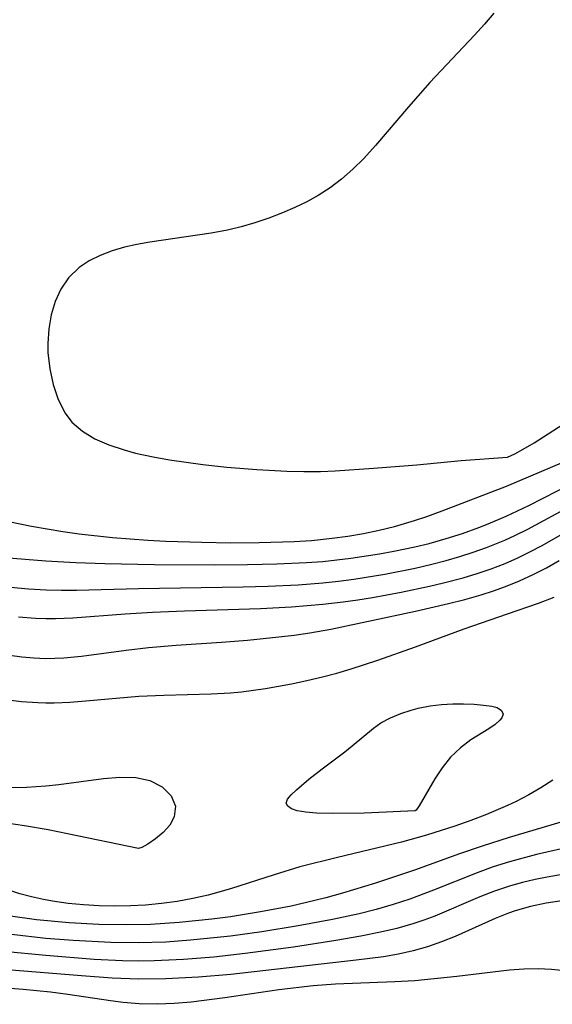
# Model space of a CAD drawing. Header units: metres. Extents: x 1073367 to 1082519, y 1569854 to 1574957.
# Tile 880 of 1056: x 1080206 to 1080263, y 1572272 to 1572379. Entities that reach past the tile are written whole.
import ezdxf

# ---------------------------------------------------------------- set-up
doc = ezdxf.new("R2010")
doc.units = ezdxf.units.M
doc.layers.add('CGG_CurvaNivelLidar_v1', color=253, linetype='Continuous', lineweight=30)

msp = doc.modelspace()

# ---------------------------------------------------------------- linework, layer by layer
at = {"layer": 'CGG_CurvaNivelLidar_v1'}
for p, q in [((1080257.0087, 1572379.5248, 75), (1080255.9883, 1572378.3255, 75)), ((1080255.9883, 1572378.3255, 75), (1080254.9259, 1572377.1506, 75)), ((1080254.9259, 1572377.1506, 75), (1080250.0799, 1572372.0052, 75)), ((1080250.0799, 1572372.0052, 75), (1080247.7722, 1572369.3802, 75)), ((1080247.7722, 1572369.3802, 75), (1080244.1929, 1572365.182, 75)), ((1080244.1929, 1572365.182, 75), (1080242.9219, 1572363.7911, 75)), ((1080242.9219, 1572363.7911, 75), (1080241.7481, 1572362.6309, 75)), ((1080241.7481, 1572362.6309, 75), (1080240.509, 1572361.5512, 75)), ((1080240.509, 1572361.5512, 75), (1080239.2775, 1572360.6266, 75)), ((1080239.2775, 1572360.6266, 75), (1080237.9822, 1572359.7914, 75)), ((1080237.9822, 1572359.7914, 75), (1080236.7349, 1572359.1001, 75)), ((1080235.4461, 1572358.4751, 75), (1080234.1242, 1572357.906, 75)), ((1080236.7349, 1572359.1001, 75), (1080235.4461, 1572358.4751, 75)), ((1080232.6256, 1572357.3325, 75), (1080231.0987, 1572356.821, 75)), ((1080234.1242, 1572357.906, 75), (1080232.6256, 1572357.3325, 75)), ((1080229.6314, 1572356.3993, 75), (1080228.1433, 1572356.0434, 75)), ((1080231.0987, 1572356.821, 75), (1080229.6314, 1572356.3993, 75)), ((1080226.3779, 1572355.7104, 75), (1080219.7227, 1572354.7331, 75)), ((1080228.1433, 1572356.0434, 75), (1080226.3779, 1572355.7104, 75)), ((1080216.9968, 1572354.177, 75), (1080215.6443, 1572353.7788, 75)), ((1080218.3385, 1572354.4821, 75), (1080216.9968, 1572354.177, 75)), ((1080219.7227, 1572354.7331, 75), (1080218.3385, 1572354.4821, 75)), ((1080214.361, 1572353.2891, 75), (1080213.1671, 1572352.6953, 75)), ((1080215.6443, 1572353.7788, 75), (1080214.361, 1572353.2891, 75)), ((1080212.0878, 1572351.9799, 75), (1080210.9145, 1572350.8522, 75)), ((1080213.1671, 1572352.6953, 75), (1080212.0878, 1572351.9799, 75)), ((1080210.9145, 1572350.8522, 75), (1080210.1023, 1572349.6499, 75)), ((1080210.1023, 1572349.6499, 75), (1080209.491, 1572348.3043, 75)), ((1080209.491, 1572348.3043, 75), (1080209.0552, 1572346.8568, 75)), ((1080209.0552, 1572346.8568, 75), (1080208.7827, 1572345.3422, 75)), ((1080208.7827, 1572345.3422, 75), (1080208.6732, 1572343.7421, 75)), ((1080208.6732, 1572343.7421, 75), (1080208.6744, 1572343.3355, 75)), ((1080208.6744, 1572343.3355, 75), (1080208.694, 1572342.7812, 75)), ((1080208.694, 1572342.7812, 75), (1080208.8844, 1572341.0186, 75)), ((1080208.8844, 1572341.0186, 75), (1080209.2554, 1572339.3066, 75)), ((1080209.2554, 1572339.3066, 75), (1080209.8055, 1572337.6912, 75)), ((1080209.8055, 1572337.6912, 75), (1080210.5525, 1572336.227, 75)), ((1080210.5525, 1572336.227, 75), (1080211.2814, 1572335.2545, 75)), ((1080211.2814, 1572335.2545, 75), (1080212.4246, 1572334.2559, 75)), ((1080261.3744, 1572332.9825, 75), (1080265.5465, 1572335.6676, 75)), ((1080212.4246, 1572334.2559, 75), (1080213.7857, 1572333.4509, 75)), ((1080213.7857, 1572333.4509, 75), (1080215.3067, 1572332.7918, 75)), ((1080215.3067, 1572332.7918, 75), (1080216.9433, 1572332.2425, 75)), ((1080260.2114, 1572332.3032, 75), (1080261.3744, 1572332.9825, 75)), ((1080216.9433, 1572332.2425, 75), (1080218.1889, 1572331.8979, 75)), ((1080218.1889, 1572331.8979, 75), (1080220.0901, 1572331.472, 75)), ((1080258.3962, 1572328.3245, 74.5), (1080266.3039, 1572331.6732, 74.5)), ((1080258.5, 1572331.4608, 75), (1080259.2973, 1572331.8169, 75)), ((1080259.2973, 1572331.8169, 75), (1080260.2114, 1572332.3032, 75)), ((1080220.0901, 1572331.472, 75), (1080221.8595, 1572331.1549, 75)), ((1080221.8595, 1572331.1549, 75), (1080225.4783, 1572330.6551, 75)), ((1080225.4783, 1572330.6551, 75), (1080228.0949, 1572330.3758, 75)), ((1080243.9812, 1572330.2423, 75), (1080248.6846, 1572330.6184, 75)), ((1080248.6846, 1572330.6184, 75), (1080253.4575, 1572331.0785, 75)), ((1080253.4575, 1572331.0785, 75), (1080258.5, 1572331.4608, 75)), ((1080228.0949, 1572330.3758, 75), (1080231.3182, 1572330.1084, 75)), ((1080231.3182, 1572330.1084, 75), (1080234.5831, 1572329.9281, 75)), ((1080234.5831, 1572329.9281, 75), (1080236.4106, 1572329.8885, 75)), ((1080236.4106, 1572329.8885, 75), (1080238.2311, 1572329.9081, 75)), ((1080238.2311, 1572329.9081, 75), (1080239.8335, 1572329.9801, 75)), ((1080239.8335, 1572329.9801, 75), (1080243.9812, 1572330.2423, 75)), ((1080260.8002, 1572326.2232, 74), (1080265.4793, 1572328.5849, 74)), ((1080251.4173, 1572325.6434, 74.5), (1080258.3962, 1572328.3245, 74.5)), ((1080260.6909, 1572323.6488, 73.5), (1080265.5078, 1572326.2468, 73.5)), ((1080200.6438, 1572325.2505, 74.5), (1080206.9143, 1572323.9841, 74.5)), ((1080249.7383, 1572325.0343, 74.5), (1080251.4173, 1572325.6434, 74.5)), ((1080258.3352, 1572325.0465, 74), (1080260.8002, 1572326.2232, 74)), ((1080246.2345, 1572323.9461, 74.5), (1080248.4302, 1572324.5975, 74.5)), ((1080248.4302, 1572324.5975, 74.5), (1080249.7383, 1572325.0343, 74.5)), ((1080255.399, 1572323.8261, 74), (1080256.3985, 1572324.2196, 74)), ((1080256.3985, 1572324.2196, 74), (1080258.3352, 1572325.0465, 74)), ((1080262.1632, 1572321.8512, 73), (1080267.0641, 1572324.6558, 73)), ((1080206.9143, 1572323.9841, 74.5), (1080210.3088, 1572323.3982, 74.5)), ((1080210.3088, 1572323.3982, 74.5), (1080212.0931, 1572323.1461, 74.5)), ((1080212.0931, 1572323.1461, 74.5), (1080215.6766, 1572322.74, 74.5)), ((1080241.207, 1572322.9007, 74.5), (1080242.8977, 1572323.19, 74.5)), ((1080242.8977, 1572323.19, 74.5), (1080244.5747, 1572323.5361, 74.5)), ((1080244.5747, 1572323.5361, 74.5), (1080246.2345, 1572323.9461, 74.5)), ((1080251.8311, 1572322.6237, 74), (1080253.6272, 1572323.1922, 74)), ((1080253.6272, 1572323.1922, 74), (1080255.399, 1572323.8261, 74)), ((1080259.2955, 1572322.9486, 73.5), (1080260.6909, 1572323.6488, 73.5)), ((1080215.6766, 1572322.74, 74.5), (1080219.5097, 1572322.4557, 74.5)), ((1080219.5097, 1572322.4557, 74.5), (1080221.4596, 1572322.3596, 74.5)), ((1080221.4596, 1572322.3596, 74.5), (1080225.3638, 1572322.2326, 74.5)), ((1080225.3638, 1572322.2326, 74.5), (1080228.5115, 1572322.1887, 74.5)), ((1080228.5115, 1572322.1887, 74.5), (1080231.5991, 1572322.2026, 74.5)), ((1080231.5991, 1572322.2026, 74.5), (1080235.3804, 1572322.32, 74.5)), ((1080235.3804, 1572322.32, 74.5), (1080237.263, 1572322.4409, 74.5)), ((1080237.263, 1572322.4409, 74.5), (1080239.5054, 1572322.6654, 74.5)), ((1080239.5054, 1572322.6654, 74.5), (1080241.207, 1572322.9007, 74.5)), ((1080248.4595, 1572321.7367, 74), (1080250.0141, 1572322.1173, 74)), ((1080250.0141, 1572322.1173, 74), (1080251.8311, 1572322.6237, 74)), ((1080256.2224, 1572321.6561, 73.5), (1080258.2104, 1572322.4533, 73.5)), ((1080258.2104, 1572322.4533, 73.5), (1080259.2955, 1572322.9486, 73.5)), ((1080241.5296, 1572320.508, 74), (1080244.636, 1572320.9777, 74)), ((1080244.636, 1572320.9777, 74), (1080246.1803, 1572321.2574, 74)), ((1080246.1803, 1572321.2574, 74), (1080248.4595, 1572321.7367, 74)), ((1080253.3171, 1572320.6787, 73.5), (1080254.7786, 1572321.1464, 73.5)), ((1080254.7786, 1572321.1464, 73.5), (1080256.2224, 1572321.6561, 73.5)), ((1080259.6298, 1572320.5506, 73), (1080260.9959, 1572321.2199, 73)), ((1080260.9959, 1572321.2199, 73), (1080262.1632, 1572321.8512, 73)), ((1080203.9708, 1572320.5918, 74), (1080208.4715, 1572320.2228, 74)), ((1080208.4715, 1572320.2228, 74), (1080211.7265, 1572320.0571, 74)), ((1080211.7265, 1572320.0571, 74), (1080214.8729, 1572319.9372, 74)), ((1080214.8729, 1572319.9372, 74), (1080220.2561, 1572319.8404, 74)), ((1080220.2561, 1572319.8404, 74), (1080226.7136, 1572319.789, 74)), ((1080230.3025, 1572319.8105, 74), (1080233.5076, 1572319.8815, 74)), ((1080233.5076, 1572319.8815, 74), (1080236.7113, 1572320.031, 74)), ((1080236.7113, 1572320.031, 74), (1080238.4978, 1572320.1675, 74)), ((1080238.4978, 1572320.1675, 74), (1080241.5296, 1572320.508, 74)), ((1080250.1688, 1572319.8155, 73.5), (1080251.8402, 1572320.2505, 73.5)), ((1080251.8402, 1572320.2505, 73.5), (1080253.3171, 1572320.6787, 73.5)), ((1080256.7402, 1572319.3728, 73), (1080258.2331, 1572319.943, 73)), ((1080258.2331, 1572319.943, 73), (1080259.6298, 1572320.5506, 73)), ((1080262.7194, 1572319.4703, 72.5), (1080264.1072, 1572320.2609, 72.5)), ((1080226.7136, 1572319.789, 74), (1080230.3025, 1572319.8105, 74)), ((1080245.1866, 1572318.7729, 73.5), (1080248.4835, 1572319.4238, 73.5)), ((1080248.4835, 1572319.4238, 73.5), (1080250.1688, 1572319.8155, 73.5)), ((1080253.6824, 1572318.3974, 73), (1080255.2216, 1572318.8607, 73)), ((1080255.2216, 1572318.8607, 73), (1080256.7402, 1572319.3728, 73)), ((1080261.2708, 1572318.7253, 72.5), (1080262.7194, 1572319.4703, 72.5)), ((1080235.7996, 1572317.6325, 73.5), (1080238.4972, 1572317.8404, 73.5)), ((1080238.4972, 1572317.8404, 73.5), (1080240.1747, 1572318.022, 73.5)), ((1080240.1747, 1572318.022, 73.5), (1080241.8474, 1572318.2407, 73.5)), ((1080241.8474, 1572318.2407, 73.5), (1080245.1866, 1572318.7729, 73.5)), ((1080250.0425, 1572317.4677, 73), (1080251.5706, 1572317.8342, 73)), ((1080251.5706, 1572317.8342, 73), (1080253.6824, 1572318.3974, 73)), ((1080258.2719, 1572317.4317, 72.5), (1080259.7874, 1572318.0454, 72.5)), ((1080259.7874, 1572318.0454, 72.5), (1080261.2708, 1572318.7253, 72.5)), ((1080204.6754, 1572317.3585, 73.5), (1080206.578, 1572317.1852, 73.5)), ((1080206.578, 1572317.1852, 73.5), (1080208.4834, 1572317.071, 73.5)), ((1080208.4834, 1572317.071, 73.5), (1080210.1429, 1572317.0292, 73.5)), ((1080210.1429, 1572317.0292, 73.5), (1080211.8036, 1572317.0341, 73.5)), ((1080211.8036, 1572317.0341, 73.5), (1080218.5039, 1572317.2227, 73.5)), ((1080218.5039, 1572317.2227, 73.5), (1080229.8488, 1572317.4001, 73.5)), ((1080229.8488, 1572317.4001, 73.5), (1080232.5222, 1572317.4767, 73.5)), ((1080232.5222, 1572317.4767, 73.5), (1080235.7996, 1572317.6325, 73.5)), ((1080243.8479, 1572316.2533, 73), (1080246.97, 1572316.8176, 73)), ((1080246.97, 1572316.8176, 73), (1080250.0425, 1572317.4677, 73)), ((1080255.645, 1572316.5446, 72.5), (1080256.9676, 1572316.9664, 72.5)), ((1080256.9676, 1572316.9664, 72.5), (1080258.2719, 1572317.4317, 72.5)), ((1080238.493, 1572315.5162, 73), (1080240.6732, 1572315.7742, 73)), ((1080240.6732, 1572315.7742, 73), (1080242.2626, 1572316.0007, 73)), ((1080242.2626, 1572316.0007, 73), (1080243.8479, 1572316.2533, 73)), ((1080248.5401, 1572314.7734, 72.5), (1080252.109, 1572315.5939, 72.5)), ((1080252.109, 1572315.5939, 72.5), (1080253.8863, 1572316.0461, 72.5)), ((1080253.8863, 1572316.0461, 72.5), (1080255.645, 1572316.5446, 72.5)), ((1080258.4945, 1572314.47, 72), (1080261.8662, 1572315.6565, 72)), ((1080261.8662, 1572315.6565, 72), (1080263.5699, 1572316.3062, 72)), ((1080217.0541, 1572314.4887, 73), (1080220.0373, 1572314.668, 73)), ((1080220.0373, 1572314.668, 73), (1080223.492, 1572314.8062, 73)), ((1080223.492, 1572314.8062, 73), (1080231.7408, 1572315.0674, 73)), ((1080231.7408, 1572315.0674, 73), (1080235.079, 1572315.2399, 73)), ((1080235.079, 1572315.2399, 73), (1080238.493, 1572315.5162, 73)), ((1080239.3446, 1572312.8337, 72.5), (1080248.5401, 1572314.7734, 72.5)), ((1080205.4948, 1572314.1462, 73), (1080207.341, 1572314.0132, 73)), ((1080207.341, 1572314.0132, 73), (1080208.4714, 1572313.9775, 73)), ((1080208.4714, 1572313.9775, 73), (1080209.5195, 1572313.9815, 73)), ((1080209.5195, 1572313.9815, 73), (1080211.3963, 1572314.0561, 73)), ((1080211.3963, 1572314.0561, 73), (1080217.0541, 1572314.4887, 73)), ((1080253.7904, 1572312.8713, 72), (1080258.4945, 1572314.47, 72)), ((1080235.393, 1572312.1908, 72.5), (1080237.0728, 1572312.4327, 72.5)), ((1080237.0728, 1572312.4327, 72.5), (1080239.3446, 1572312.8337, 72.5)), ((1080248.5278, 1572310.9096, 72), (1080253.7904, 1572312.8713, 72)), ((1080222.5767, 1572311.0977, 72.5), (1080227.4859, 1572311.4238, 72.5)), ((1080227.4859, 1572311.4238, 72.5), (1080230.3236, 1572311.6468, 72.5)), ((1080230.3236, 1572311.6468, 72.5), (1080233.7069, 1572311.9845, 72.5)), ((1080233.7069, 1572311.9845, 72.5), (1080235.393, 1572312.1908, 72.5)), ((1080212.3235, 1572309.8898, 72.5), (1080217.1817, 1572310.5613, 72.5)), ((1080217.1817, 1572310.5613, 72.5), (1080219.6026, 1572310.8468, 72.5)), ((1080219.6026, 1572310.8468, 72.5), (1080222.5767, 1572311.0977, 72.5)), ((1080244.4444, 1572309.4555, 72), (1080248.5278, 1572310.9096, 72)), ((1080204.5575, 1572310.0054, 72.5), (1080205.8588, 1572309.8252, 72.5)), ((1080205.8588, 1572309.8252, 72.5), (1080207.1634, 1572309.7055, 72.5)), ((1080207.1634, 1572309.7055, 72.5), (1080208.4703, 1572309.6546, 72.5)), ((1080208.4703, 1572309.6546, 72.5), (1080210.396, 1572309.712, 72.5)), ((1080210.396, 1572309.712, 72.5), (1080212.3235, 1572309.8898, 72.5)), ((1080241.5572, 1572308.5223, 72), (1080244.4444, 1572309.4555, 72)), ((1080240.0034, 1572308.0743, 72), (1080241.5572, 1572308.5223, 72)), ((1080235.0762, 1572306.9196, 72), (1080236.7619, 1572307.2727, 72)), ((1080236.7619, 1572307.2727, 72), (1080238.4396, 1572307.6646, 72)), ((1080238.4396, 1572307.6646, 72), (1080240.0034, 1572308.0743, 72)), ((1080228.4756, 1572305.9393, 72), (1080229.6683, 1572306.0547, 72)), ((1080229.6683, 1572306.0547, 72), (1080232.268, 1572306.4101, 72)), ((1080232.268, 1572306.4101, 72), (1080235.0762, 1572306.9196, 72)), ((1080204.0768, 1572305.2197, 72), (1080205.8382, 1572305.0087, 72)), ((1080205.8382, 1572305.0087, 72), (1080207.606, 1572304.886, 72)), ((1080209.3707, 1572304.8634, 72), (1080211.081, 1572304.9273, 72)), ((1080211.081, 1572304.9273, 72), (1080212.7936, 1572305.0472, 72)), ((1080212.7936, 1572305.0472, 72), (1080218.5402, 1572305.5512, 72)), ((1080218.5402, 1572305.5512, 72), (1080221.2652, 1572305.6797, 72)), ((1080221.2652, 1572305.6797, 72), (1080226.3956, 1572305.8118, 72)), ((1080226.3956, 1572305.8118, 72), (1080228.4756, 1572305.9393, 72)), ((1080207.606, 1572304.886, 72), (1080208.4664, 1572304.8618, 72)), ((1080208.4664, 1572304.8618, 72), (1080209.3707, 1572304.8634, 72)), ((1080246.9198, 1572303.6869, 71.5), (1080248.0661, 1572304.0583, 71.5)), ((1080248.0661, 1572304.0583, 71.5), (1080248.8089, 1572304.2527, 71.5)), ((1080248.8089, 1572304.2527, 71.5), (1080250.0987, 1572304.5055, 71.5)), ((1080250.0987, 1572304.5055, 71.5), (1080251.332, 1572304.6517, 71.5)), ((1080251.332, 1572304.6517, 71.5), (1080252.5542, 1572304.723, 71.5)), ((1080252.5542, 1572304.723, 71.5), (1080253.7435, 1572304.7346, 71.5)), ((1080253.7435, 1572304.7346, 71.5), (1080254.8729, 1572304.6959, 71.5)), ((1080254.8729, 1572304.6959, 71.5), (1080255.9079, 1572304.6105, 71.5)), ((1080255.9079, 1572304.6105, 71.5), (1080256.803, 1572304.4765, 71.5)), ((1080256.803, 1572304.4765, 71.5), (1080257.3662, 1572304.3288, 71.5)), ((1080257.3662, 1572304.3288, 71.5), (1080257.8637, 1572304.0335, 71.5)), ((1080257.8637, 1572304.0335, 71.5), (1080258.0132, 1572303.6075, 71.5)), ((1080244.7852, 1572302.6677, 71.5), (1080245.8196, 1572303.229, 71.5)), ((1080245.8196, 1572303.229, 71.5), (1080246.9198, 1572303.6869, 71.5)), ((1080257.6682, 1572302.9542, 71.5), (1080257.1551, 1572302.4909, 71.5)), ((1080257.8725, 1572303.223, 71.5), (1080257.6682, 1572302.9542, 71.5)), ((1080258.0132, 1572303.6075, 71.5), (1080257.8725, 1572303.223, 71.5)), ((1080241.6647, 1572300.1757, 71.5), (1080243.9719, 1572302.1028, 71.5)), ((1080243.9719, 1572302.1028, 71.5), (1080244.7852, 1572302.6677, 71.5)), ((1080256.4808, 1572302.034, 71.5), (1080254.5155, 1572300.8248, 71.5)), ((1080257.1551, 1572302.4909, 71.5), (1080256.4808, 1572302.034, 71.5)), ((1080254.5155, 1572300.8248, 71.5), (1080253.3929, 1572299.9812, 71.5)), ((1080240.86, 1572299.5394, 71.5), (1080241.6647, 1572300.1757, 71.5)), ((1080253.3929, 1572299.9812, 71.5), (1080252.325, 1572298.9639, 71.5)), ((1080238.4042, 1572297.7137, 71.5), (1080240.86, 1572299.5394, 71.5)), ((1080252.325, 1572298.9639, 71.5), (1080251.4074, 1572297.8146, 71.5)), ((1080236.961, 1572296.571, 71.5), (1080238.4042, 1572297.7137, 71.5)), ((1080251.4074, 1572297.8146, 71.5), (1080250.6176, 1572296.6064, 71.5)), ((1080209.8835, 1572296.0181, 71.5), (1080214.7047, 1572296.6391, 71.5)), ((1080214.7047, 1572296.6391, 71.5), (1080216.4894, 1572296.7891, 71.5)), ((1080216.4894, 1572296.7891, 71.5), (1080218.2018, 1572296.7729, 71.5)), ((1080218.2018, 1572296.7729, 71.5), (1080219.7505, 1572296.4232, 71.5)), ((1080219.7505, 1572296.4232, 71.5), (1080221.0574, 1572295.7507, 71.5)), ((1080235.6152, 1572295.4345, 71.5), (1080236.961, 1572296.571, 71.5)), ((1080250.6176, 1572296.6064, 71.5), (1080248.9147, 1572293.6758, 71.5)), ((1080263.414, 1572296.4802, 72), (1080262.1183, 1572295.6564, 72)), ((1080204.7663, 1572295.6664, 71.5), (1080206.3587, 1572295.7172, 71.5)), ((1080206.3587, 1572295.7172, 71.5), (1080208.4611, 1572295.8633, 71.5)), ((1080208.4611, 1572295.8633, 71.5), (1080209.8835, 1572296.0181, 71.5)), ((1080221.0574, 1572295.7507, 71.5), (1080222.0323, 1572294.7855, 71.5)), ((1080235.0494, 1572294.8943, 71.5), (1080235.6152, 1572295.4345, 71.5)), ((1080262.1183, 1572295.6564, 72), (1080260.7983, 1572294.8788, 72)), ((1080222.0323, 1572294.7855, 71.5), (1080222.5034, 1572293.6592, 71.5)), ((1080234.5252, 1572293.9868, 71.5), (1080234.6616, 1572294.4086, 71.5)), ((1080234.6616, 1572294.4086, 71.5), (1080235.0494, 1572294.8943, 71.5)), ((1080260.7983, 1572294.8788, 72), (1080259.4482, 1572294.1601, 72)), ((1080222.5034, 1572293.6592, 71.5), (1080222.3872, 1572292.4854, 71.5)), ((1080234.6858, 1572293.6551, 71.5), (1080234.5252, 1572293.9868, 71.5)), ((1080235.092, 1572293.3837, 71.5), (1080234.6858, 1572293.6551, 71.5)), ((1080235.7124, 1572293.1663, 71.5), (1080235.092, 1572293.3837, 71.5)), ((1080248.6073, 1572293.229, 71.5), (1080248.5, 1572293.1472, 71.5)), ((1080248.9147, 1572293.6758, 71.5), (1080248.6073, 1572293.229, 71.5)), ((1080258.5112, 1572293.7113, 72), (1080256.2296, 1572292.7467, 72)), ((1080259.4482, 1572294.1601, 72), (1080258.5112, 1572293.7113, 72)), ((1080206.1522, 1572291.5285, 71.5), (1080201.2235, 1572292.2587, 71.5)), ((1080222.3872, 1572292.4854, 71.5), (1080221.893, 1572291.6069, 71.5)), ((1080236.6233, 1572293.0025, 71.5), (1080235.7124, 1572293.1663, 71.5)), ((1080237.7811, 1572292.897, 71.5), (1080236.6233, 1572293.0025, 71.5)), ((1080239.5327, 1572292.8456, 71.5), (1080237.7811, 1572292.897, 71.5)), ((1080242.9505, 1572292.8926, 71.5), (1080239.5327, 1572292.8456, 71.5)), ((1080248.5, 1572293.1472, 71.5), (1080242.9505, 1572292.8926, 71.5)), ((1080256.2296, 1572292.7467, 72), (1080254.5095, 1572292.1033, 72)), ((1080208.7207, 1572291.0781, 71.5), (1080206.1522, 1572291.5285, 71.5)), ((1080210.8286, 1572290.6673, 71.5), (1080208.7207, 1572291.0781, 71.5)), ((1080221.893, 1572291.6069, 71.5), (1080221.1637, 1572290.8014, 71.5)), ((1080252.7702, 1572291.5005, 72), (1080249.7219, 1572290.5184, 72)), ((1080254.5095, 1572292.1033, 72), (1080252.7702, 1572291.5005, 72)), ((1080264.1802, 1572291.9046, 72.5), (1080258.6642, 1572290.277, 72.5)), ((1080218.5, 1572289.0658, 71.5), (1080210.8286, 1572290.6673, 71.5)), ((1080220.3341, 1572290.1057, 71.5), (1080219.5348, 1572289.5575, 71.5)), ((1080221.1637, 1572290.8014, 71.5), (1080220.3341, 1572290.1057, 71.5)), ((1080249.7219, 1572290.5184, 72), (1080246.9926, 1572289.7454, 72)), ((1080258.6642, 1572290.277, 72.5), (1080255.7353, 1572289.3349, 72.5)), ((1080268.4876, 1572289.9904, 73), (1080261.644, 1572288.4191, 73)), ((1080218.8644, 1572289.1826, 71.5), (1080218.5, 1572289.0658, 71.5)), ((1080219.5348, 1572289.5575, 71.5), (1080218.8644, 1572289.1826, 71.5)), ((1080246.9926, 1572289.7454, 72), (1080240.0579, 1572288.1047, 72)), ((1080255.7353, 1572289.3349, 72.5), (1080253.2852, 1572288.4819, 72.5)), ((1080240.0579, 1572288.1047, 72), (1080236.0081, 1572287.0788, 72)), ((1080253.2852, 1572288.4819, 72.5), (1080248.405, 1572286.7099, 72.5)), ((1080261.644, 1572288.4191, 73), (1080258.7286, 1572287.6431, 73)), ((1080236.0081, 1572287.0788, 72), (1080233.2062, 1572286.238, 72)), ((1080256.954, 1572287.0791, 73), (1080255.2021, 1572286.451, 73)), ((1080258.7286, 1572287.6431, 73), (1080256.954, 1572287.0791, 73)), ((1080233.2062, 1572286.238, 72), (1080228.48, 1572284.7096, 72)), ((1080248.405, 1572286.7099, 72.5), (1080244.1917, 1572285.3224, 72.5)), ((1080255.2021, 1572286.451, 73), (1080250.4679, 1572284.546, 73)), ((1080262.8045, 1572285.9739, 73.5), (1080261.4796, 1572285.7039, 73.5)), ((1080265.4815, 1572286.4344, 73.5), (1080262.8045, 1572285.9739, 73.5)), ((1080205.6301, 1572284.1767, 72), (1080204.1104, 1572284.6731, 72)), ((1080228.48, 1572284.7096, 72), (1080226.0555, 1572284.0243, 72)), ((1080244.1917, 1572285.3224, 72.5), (1080240.6112, 1572284.226, 72.5)), ((1080258.8072, 1572285.0204, 73.5), (1080257.0706, 1572284.4464, 73.5)), ((1080260.1351, 1572285.3868, 73.5), (1080258.8072, 1572285.0204, 73.5)), ((1080261.4796, 1572285.7039, 73.5), (1080260.1351, 1572285.3868, 73.5)), ((1080206.9076, 1572283.8286, 72), (1080205.6301, 1572284.1767, 72)), ((1080208.201, 1572283.5398, 72), (1080206.9076, 1572283.8286, 72)), ((1080224.3786, 1572283.6445, 72), (1080222.6856, 1572283.3397, 72)), ((1080226.0555, 1572284.0243, 72), (1080224.3786, 1572283.6445, 72)), ((1080238.8061, 1572283.7271, 72.5), (1080236.6983, 1572283.2091, 72.5)), ((1080240.6112, 1572284.226, 72.5), (1080238.8061, 1572283.7271, 72.5)), ((1080250.4679, 1572284.546, 73), (1080247.9119, 1572283.5835, 73)), ((1080255.5131, 1572283.8448, 73.5), (1080250.6287, 1572281.7532, 73.5)), ((1080257.0706, 1572284.4464, 73.5), (1080255.5131, 1572283.8448, 73.5)), ((1080209.2018, 1572283.3574, 72), (1080208.201, 1572283.5398, 72)), ((1080210.8723, 1572283.123, 72), (1080209.2018, 1572283.3574, 72)), ((1080212.556, 1572282.9618, 72), (1080210.8723, 1572283.123, 72)), ((1080214.2483, 1572282.865, 72), (1080212.556, 1572282.9618, 72)), ((1080215.9453, 1572282.8285, 72), (1080214.2483, 1572282.865, 72)), ((1080217.6433, 1572282.8534, 72), (1080215.9453, 1572282.8285, 72)), ((1080219.2671, 1572282.9407, 72), (1080217.6433, 1572282.8534, 72)), ((1080220.9806, 1572283.1052, 72), (1080219.2671, 1572282.9407, 72)), ((1080222.6856, 1572283.3397, 72), (1080220.9806, 1572283.1052, 72)), ((1080235.0482, 1572282.8456, 72.5), (1080231.7275, 1572282.2046, 72.5)), ((1080236.6983, 1572283.2091, 72.5), (1080235.0482, 1572282.8456, 72.5)), ((1080246.1046, 1572282.998, 73), (1080244.2745, 1572282.4735, 73)), ((1080247.9119, 1572283.5835, 73), (1080246.1046, 1572282.998, 73)), ((1080260.9789, 1572282.7854, 74), (1080259.3241, 1572282.3176, 74)), ((1080262.6712, 1572283.144, 74), (1080260.9789, 1572282.7854, 74)), ((1080264.3919, 1572283.4126, 74), (1080262.6712, 1572283.144, 74)), ((1080207.4482, 1572281.3428, 72.5), (1080204.6447, 1572281.7368, 72.5)), ((1080228.4835, 1572281.6873, 72.5), (1080226.4684, 1572281.4221, 72.5)), ((1080231.7275, 1572282.2046, 72.5), (1080228.4835, 1572281.6873, 72.5)), ((1080242.4259, 1572282.0026, 73), (1080239.5277, 1572281.3717, 73)), ((1080244.2745, 1572282.4735, 73), (1080242.4259, 1572282.0026, 73)), ((1080250.6287, 1572281.7532, 73.5), (1080249.4337, 1572281.306, 73.5)), ((1080257.1511, 1572281.487, 74), (1080252.8166, 1572279.5377, 74)), ((1080258.6129, 1572282.0719, 74), (1080257.1511, 1572281.487, 74)), ((1080259.3241, 1572282.3176, 74), (1080258.6129, 1572282.0719, 74)), ((1080210.9899, 1572281.0078, 72.5), (1080207.4482, 1572281.3428, 72.5)), ((1080214.215, 1572280.8409, 72.5), (1080210.9899, 1572281.0078, 72.5)), ((1080217.1558, 1572280.7897, 72.5), (1080214.215, 1572280.8409, 72.5)), ((1080219.8111, 1572280.8474, 72.5), (1080217.1558, 1572280.7897, 72.5)), ((1080222.918, 1572281.0519, 72.5), (1080219.8111, 1572280.8474, 72.5)), ((1080226.4684, 1572281.4221, 72.5), (1080222.918, 1572281.0519, 72.5)), ((1080235.8207, 1572280.6906, 73), (1080231.8842, 1572280.0515, 73)), ((1080239.5277, 1572281.3717, 73), (1080235.8207, 1572280.6906, 73)), ((1080246.4942, 1572280.4202, 73.5), (1080244.7422, 1572280.0037, 73.5)), ((1080248.2202, 1572280.9047, 73.5), (1080246.4942, 1572280.4202, 73.5)), ((1080249.4337, 1572281.306, 73.5), (1080248.2202, 1572280.9047, 73.5)), ((1080208.4748, 1572279.3442, 73), (1080204.7594, 1572279.757, 73)), ((1080211.4339, 1572279.1004, 73), (1080208.4748, 1572279.3442, 73)), ((1080228.4916, 1572279.5845, 73), (1080224.1483, 1572279.1331, 73)), ((1080231.8842, 1572280.0515, 73), (1080228.4916, 1572279.5845, 73)), ((1080242.5901, 1572279.5621, 73.5), (1080239.876, 1572279.0969, 73.5)), ((1080244.7422, 1572280.0037, 73.5), (1080242.5901, 1572279.5621, 73.5)), ((1080252.8166, 1572279.5377, 74), (1080251.3281, 1572278.9528, 74)), ((1080215.4972, 1572278.8874, 73), (1080211.4339, 1572279.1004, 73)), ((1080218.4867, 1572278.8466, 73), (1080215.4972, 1572278.8874, 73)), ((1080221.4833, 1572278.9464, 73), (1080218.4867, 1572278.8466, 73)), ((1080224.1483, 1572279.1331, 73), (1080221.4833, 1572278.9464, 73)), ((1080235.3157, 1572278.4039, 73.5), (1080230.0816, 1572277.6884, 73.5)), ((1080239.876, 1572279.0969, 73.5), (1080235.3157, 1572278.4039, 73.5)), ((1080249.8093, 1572278.4375, 74), (1080248.2627, 1572277.9997, 74)), ((1080251.3281, 1572278.9528, 74), (1080249.8093, 1572278.4375, 74)), ((1080208.4589, 1572277.476, 73.5), (1080203.8916, 1572277.9289, 73.5)), ((1080213.6841, 1572277.0655, 73.5), (1080208.4589, 1572277.476, 73.5)), ((1080226.683, 1572277.3139, 73.5), (1080223.3864, 1572277.0501, 73.5)), ((1080230.0816, 1572277.6884, 73.5), (1080226.683, 1572277.3139, 73.5)), ((1080245.0512, 1572277.3592, 74), (1080242.1072, 1572276.9823, 74)), ((1080246.6677, 1572277.6416, 74), (1080245.0512, 1572277.3592, 74)), ((1080248.2627, 1572277.9997, 74), (1080246.6677, 1572277.6416, 74)), ((1080216.778, 1572276.9121, 73.5), (1080213.6841, 1572277.0655, 73.5)), ((1080218.4919, 1572276.8834, 73.5), (1080216.778, 1572276.9121, 73.5)), ((1080220.1979, 1572276.9043, 73.5), (1080218.4919, 1572276.8834, 73.5)), ((1080223.3864, 1572277.0501, 73.5), (1080220.1979, 1572276.9043, 73.5)), ((1080242.1072, 1572276.9823, 74), (1080228.4984, 1572275.425, 74)), ((1080212.3193, 1572275.2839, 74), (1080204.2604, 1572275.9488, 74)), ((1080215.639, 1572275.0421, 74), (1080212.3193, 1572275.2839, 74)), ((1080225.0074, 1572275.1335, 74), (1080221.4658, 1572274.9568, 74)), ((1080228.4984, 1572275.425, 74), (1080225.0074, 1572275.1335, 74)), ((1080253.0159, 1572275.2137, 74.5), (1080248.4493, 1572274.7568, 74.5)), ((1080258.7102, 1572275.913, 74.5), (1080253.0159, 1572275.2137, 74.5)), ((1080260.268, 1572276.0137, 74.5), (1080258.7102, 1572275.913, 74.5)), ((1080261.8339, 1572276.0271, 74.5), (1080260.268, 1572276.0137, 74.5)), ((1080263.2778, 1572275.9635, 74.5), (1080261.8339, 1572276.0271, 74.5)), ((1080264.7231, 1572275.838, 74.5), (1080263.2778, 1572275.9635, 74.5)), ((1080206.017, 1572273.7981, 74.5), (1080199.2824, 1572274.3699, 74.5)), ((1080218.4995, 1572274.9305, 74), (1080215.639, 1572275.0421, 74)), ((1080221.4658, 1572274.9568, 74), (1080218.4995, 1572274.9305, 74)), ((1080237.451, 1572274.1978, 74.5), (1080233.7218, 1572273.7736, 74.5)), ((1080239.8408, 1572274.3802, 74.5), (1080237.451, 1572274.1978, 74.5)), ((1080246.2788, 1572274.6272, 74.5), (1080239.8408, 1572274.3802, 74.5)), ((1080248.4493, 1572274.7568, 74.5), (1080246.2788, 1572274.6272, 74.5)), ((1080208.9637, 1572273.5024, 74.5), (1080206.017, 1572273.7981, 74.5)), ((1080210.843, 1572273.2638, 74.5), (1080208.9637, 1572273.5024, 74.5)), ((1080215.4594, 1572272.5639, 74.5), (1080210.843, 1572273.2638, 74.5)), ((1080233.7218, 1572273.7736, 74.5), (1080227.8547, 1572272.912, 74.5)), ((1080216.8324, 1572272.3846, 74.5), (1080215.4594, 1572272.5639, 74.5)), ((1080218.5702, 1572272.2365, 74.5), (1080216.8324, 1572272.3846, 74.5)), ((1080220.5469, 1572272.2015, 74.5), (1080218.5702, 1572272.2365, 74.5)), ((1080222.3704, 1572272.2809, 74.5), (1080220.5469, 1572272.2015, 74.5)), ((1080224.1969, 1572272.4406, 74.5), (1080222.3704, 1572272.2809, 74.5)), ((1080227.8547, 1572272.912, 74.5), (1080224.1969, 1572272.4406, 74.5))]:
    msp.add_line(p, q, dxfattribs=at)

doc.saveas('drawing.dxf')
